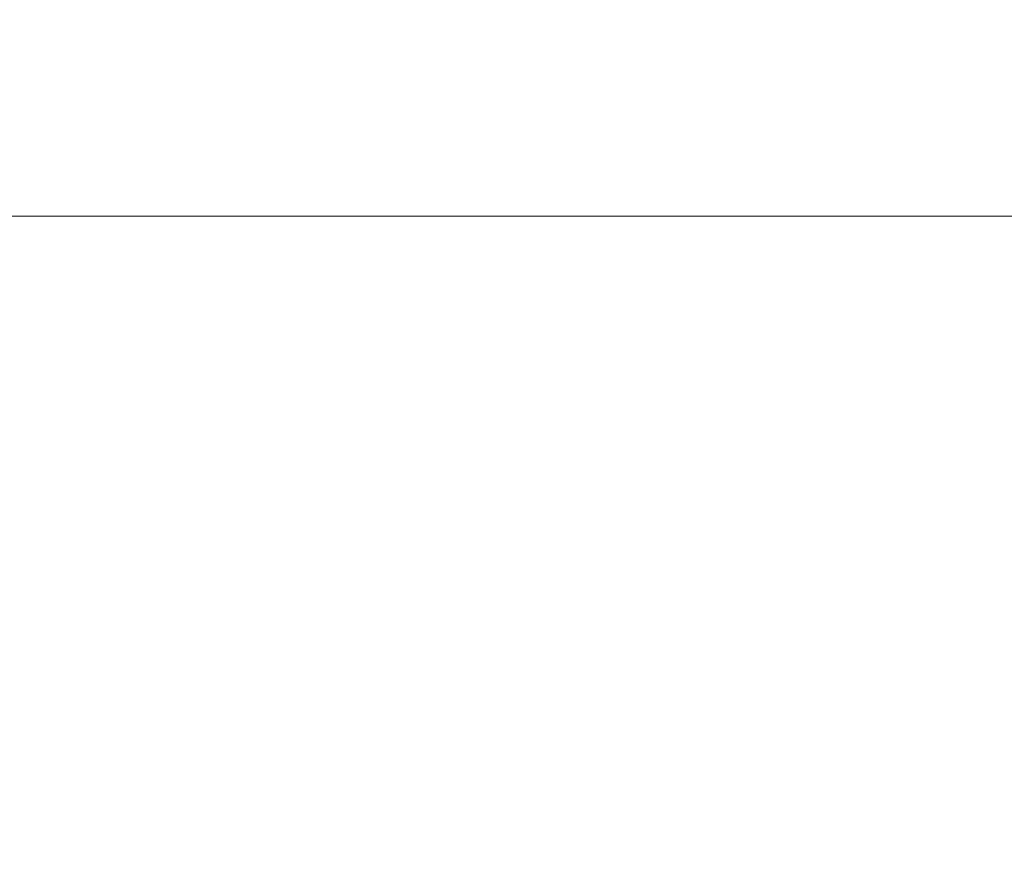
# Model space of a CAD drawing. Header units: inches. Extents: x 1 to 109, y 1 to 85.
# Tile 630 of 1056: x 88.310195 to 88.310991, y 24.496528 to 24.497213. Entities that reach past the tile are written whole.
import ezdxf

# ---------------------------------------------------------------- set-up
doc = ezdxf.new("R2010")
doc.units = ezdxf.units.IN
doc.header["$MEASUREMENT"] = 0

msp = doc.modelspace()

# ---------------------------------------------------------------- linework, layer by layer
at = {"color": 7, "linetype": 'Continuous', "lineweight": 15, "ltscale": 5}
msp.add_line((88.23347639, 24.49705406), (88.32382411, 24.49705406), dxfattribs=at)
for points, knots in [([(88.32092568, 24.43418837), (88.32083613, 24.43605234), (88.32065556, 24.43981124), (88.32037003, 24.44546269), (88.32007283, 24.45113404), (88.31976492, 24.45677882), (88.31944884, 24.46234891), (88.31913316, 24.46769161), (88.31882066, 24.47277154), (88.31851383, 24.47756139), (88.3182088, 24.4821258), (88.31790783, 24.48643304), (88.3176072, 24.49053573), (88.31730939, 24.49439034), (88.3170173, 24.49795504), (88.31673737, 24.50114396), (88.31647202, 24.5039782), (88.31619429, 24.50647315), (88.31590951, 24.50858569), (88.31561927, 24.51031401), (88.31532608, 24.51165822), (88.31502625, 24.51263269), (88.3147219, 24.51322321), (88.31440907, 24.51342503), (88.31409009, 24.51320678), (88.31376764, 24.51254303), (88.31345058, 24.51144906), (88.31314138, 24.50994276), (88.31284244, 24.50804816), (88.31256076, 24.50583637), (88.31229761, 24.50335367), (88.31204619, 24.50061817), (88.31178041, 24.49756246), (88.31150407, 24.49417125), (88.31121158, 24.49037962), (88.31090461, 24.48618395), (88.31058492, 24.48158976), (88.31026097, 24.4767104), (88.30993546, 24.47158446), (88.30961113, 24.46625493), (88.3092967, 24.46087131), (88.30899442, 24.45548932), (88.30870591, 24.45015831), (88.30842725, 24.44481093), (88.30815916, 24.43948586), (88.30798917, 24.43594495), (88.30790484, 24.43418837)], [0, 0, 0, 0, 0.022479, 0.045331, 0.068506, 0.091948, 0.115595, 0.139386, 0.161889, 0.184404, 0.206874, 0.229245, 0.25146, 0.274794, 0.297838, 0.320536, 0.342918, 0.365562, 0.38856, 0.410518, 0.432694, 0.455036, 0.47749, 0.5, 0.523873, 0.547679, 0.571351, 0.594825, 0.618042, 0.640943, 0.662202, 0.683327, 0.704778, 0.726531, 0.74854, 0.772107, 0.795844, 0.819687, 0.843568, 0.86742, 0.891176, 0.913429, 0.935486, 0.957297, 0.978816, 1, 1, 1, 1]), ([(88.3140065, 24.51300317), (88.31236121, 24.51016659), (88.30907224, 24.50449624), (88.30577852, 24.49882913), (88.30413247, 24.49599697)], [0, 0, 0, 0, 0.500247, 1, 1, 1, 1])]:
    msp.add_open_spline(points, degree=3, knots=knots, dxfattribs=at)

doc.saveas('drawing.dxf')
